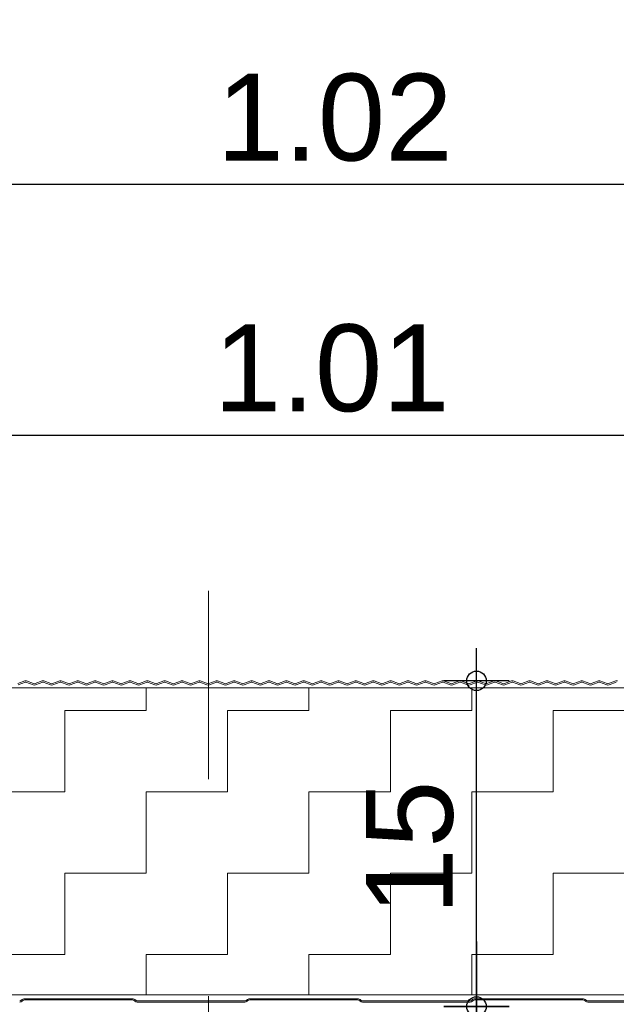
# Model space of a CAD drawing. Header units: metres. Extents: x 1316.5 to 1415.3, y -94.1 to -52.
# Tile 625 of 656: x 1413.392 to 1413.667, y -73.335 to -72.882. Entities that reach past the tile are written whole.
import ezdxf

# ---------------------------------------------------------------- set-up
doc = ezdxf.new("R2010")
doc.units = ezdxf.units.M
doc.header["$PDMODE"] = 65
doc.linetypes.add('AUSGEZOGEN', pattern=[0])
doc.linetypes.add('GETRENNT2_S6', pattern=[0.12, 0.07, -0.01, 0.01, -0.01, 0.01, -0.01])
doc.layers.add('XR$3$_42143', color=7, linetype='Continuous')
doc.layers.add('XR$3$_42154', color=7, linetype='Continuous')
for name, color, linetype, lineweight in [('XR$3$Maßlinie 1_50', 7, 'AUSGEZOGEN', 25), ('XR$3$Muster', 4, 'AUSGEZOGEN', 13), ('XR$3$Möblierung', 4, 'AUSGEZOGEN', 13), ('XR$3$Wand Mauerwerk nt', 7, 'AUSGEZOGEN', 25)]:
    doc.layers.add(name, color=color, linetype=linetype, lineweight=lineweight)
doc.styles.add('ARIAL', font='arial.ttf')
doc.dimstyles.new('DIMSTYLE_27', dxfattribs={"dimtxt": 0.04, "dimasz": 0.03, "dimexe": 0, "dimexo": 1e-06, "dimgap": 0.02, "dimtad": 2, "dimrnd": 0.005, "dimzin": 4, "dimdsep": 46, "dimtxsty": 'ARIAL', "dimblk1": 'ALL_ML_KREIS', "dimblk2": 'ALL_ML_KREIS', "dimsah": 1, "dimcen": 0, "dimse1": 1, "dimse2": 1, "dimclrd": 7, "dimclre": 7, "dimclrt": 7, "dimadec": 0, "dimazin": 0, "dimtfac": 1, "dimtdec": 0, "dimtix": 1, "dimtmove": 2, "dimatfit": 3, "dimfxl": 0, "dimtzin": 0, "dimlwd": 0, "dimlwe": 25, "dimarcsym": 0})
doc.dimstyles.new('DIMSTYLE_35', dxfattribs={"dimtxt": 0.04, "dimasz": 0.03, "dimexe": 0, "dimexo": 1e-06, "dimgap": 0.02, "dimtad": 2, "dimdec": 3, "dimrnd": 0.005, "dimzin": 4, "dimdsep": 46, "dimtxsty": 'ARIAL', "dimblk1": 'ALL_ML_KREIS', "dimblk2": 'ALL_ML_KREIS', "dimsah": 1, "dimcen": 0, "dimse1": 1, "dimse2": 1, "dimclrd": 7, "dimclre": 7, "dimclrt": 7, "dimadec": 0, "dimazin": 0, "dimtfac": 1, "dimtdec": 0, "dimtix": 1, "dimtmove": 2, "dimatfit": 3, "dimfxl": 0, "dimtzin": 0, "dimlwd": 0, "dimlwe": 25, "dimarcsym": 0})
doc.dimstyles.new('DIMSTYLE_4', dxfattribs={"dimtxt": 0.04, "dimasz": 0.03, "dimexe": 0, "dimexo": 1e-06, "dimgap": 0.02, "dimtad": 2, "dimdec": 1, "dimlfac": 100, "dimrnd": 0.5, "dimzin": 4, "dimdsep": 46, "dimtxsty": 'ARIAL', "dimblk1": 'ALL_ML_KREIS', "dimblk2": 'ALL_ML_KREIS', "dimsah": 1, "dimcen": 0, "dimse1": 1, "dimse2": 1, "dimclrd": 7, "dimclre": 7, "dimclrt": 7, "dimadec": 0, "dimazin": 0, "dimtfac": 1, "dimtdec": 0, "dimtix": 1, "dimtmove": 2, "dimatfit": 3, "dimfxl": 0, "dimtzin": 0, "dimlwd": 0, "dimlwe": 25, "dimarcsym": 0})

# ---------------------------------------------------------------- blocks, each defined once
blk = doc.blocks.new('ALL_ML_KREIS')
at = {"color": 0, "linetype": 'ByBlock', "lineweight": -2}
for p, q in [((0, -0.5), (0, 0.5)), ((-1, 0), (0.5, 0))]:
    blk.add_line(p, q, dxfattribs=at)
blk.add_circle((0, 0), 0.15, dxfattribs=at)
blk = doc.blocks.new('*D200')
at = {"layer": 'DEFPOINTS', "color": 7, "linetype": 'AUSGEZOGEN', "lineweight": 25, "transparency": 33554687}
for p in [(1413.62404, -73.33637), (1413.60223, -73.73637), (1413.6295, -73.73637)]:
    blk.add_point(p, dxfattribs=at)
at = {"layer": 'XR$3$Maßlinie 1_50', "color": 7, "linetype": 'AUSGEZOGEN', "lineweight": -2, "transparency": 33554687}
blk.add_line((1413.60223, -73.73637), (1413.60223, -73.33637), dxfattribs=at)
at = {"layer": 'XR$3$Maßlinie 1_50', "color": 7, "linetype": 'AUSGEZOGEN', "lineweight": 25, "transparency": 33554687, "xscale": 0.03, "yscale": 0.03, "zscale": 0.03}
for p, rotation in [((1413.60223, -73.33637), 90), ((1413.60223, -73.73637), 270)]:
    blk.add_blockref('ALL_ML_KREIS', p, dxfattribs=dict(at, rotation=rotation))
at = {"layer": 'XR$3$Maßlinie 1_50', "color": 7, "linetype": 'AUSGEZOGEN', "lineweight": 25, "transparency": 33554687, "insert": (1413.57155, -73.53811), "char_height": 0.04, "width": 0.16, "attachment_point": 5, "rotation": 90, "style": 'ARIAL'}
blk.add_mtext('\\A1;{\\A1;{40\\H0.026400;\\S^ ;}}', dxfattribs=at)
blk = doc.blocks.new('*D201')
at = {"layer": 'DEFPOINTS', "color": 7, "linetype": 'AUSGEZOGEN', "lineweight": 25, "transparency": 33554687}
for p in [(1413.80325, -73.18637), (1413.60223, -73.33637), (1413.62404, -73.33637)]:
    blk.add_point(p, dxfattribs=at)
at = {"layer": 'XR$3$Maßlinie 1_50', "color": 7, "linetype": 'AUSGEZOGEN', "lineweight": -2, "transparency": 33554687}
blk.add_line((1413.60223, -73.33637), (1413.60223, -73.18637), dxfattribs=at)
at = {"layer": 'XR$3$Maßlinie 1_50', "color": 7, "linetype": 'AUSGEZOGEN', "lineweight": 25, "transparency": 33554687, "xscale": 0.03, "yscale": 0.03, "zscale": 0.03}
for p, rotation in [((1413.60223, -73.18637), 90), ((1413.60223, -73.33637), 270)]:
    blk.add_blockref('ALL_ML_KREIS', p, dxfattribs=dict(at, rotation=rotation))
at = {"layer": 'XR$3$Maßlinie 1_50', "color": 7, "linetype": 'AUSGEZOGEN', "lineweight": 25, "transparency": 33554687, "insert": (1413.57155, -73.26333), "char_height": 0.04, "width": 0.16, "attachment_point": 5, "rotation": 90, "style": 'ARIAL'}
blk.add_mtext('\\A1;{\\A1;{15\\H0.026400;\\S^ ;}}', dxfattribs=at)
blk = doc.blocks.new('*D249')
at = {"layer": 'DEFPOINTS', "color": 7, "linetype": 'AUSGEZOGEN', "lineweight": 25, "transparency": 33554687}
for p in [(1413.02377, -72.95765), (1414.04377, -73.26842), (1413.02377, -73.73637)]:
    blk.add_point(p, dxfattribs=at)
at = {"layer": 'XR$3$Maßlinie 1_50', "color": 7, "linetype": 'AUSGEZOGEN', "lineweight": -2, "transparency": 33554687}
blk.add_line((1413.02377, -72.95765), (1414.04377, -72.95765), dxfattribs=at)
at = {"layer": 'XR$3$Maßlinie 1_50', "color": 7, "linetype": 'AUSGEZOGEN', "lineweight": 25, "transparency": 33554687, "xscale": 0.03, "yscale": 0.03, "zscale": 0.03, "rotation": 180}
blk.add_blockref('ALL_ML_KREIS', (1413.02377, -72.95765), dxfattribs=at)
at = {"layer": 'XR$3$Maßlinie 1_50', "color": 7, "linetype": 'AUSGEZOGEN', "lineweight": 25, "transparency": 33554687, "xscale": 0.03, "yscale": 0.03, "zscale": 0.03}
blk.add_blockref('ALL_ML_KREIS', (1414.04377, -72.95765), dxfattribs=at)
at = {"layer": 'XR$3$Maßlinie 1_50', "color": 7, "linetype": 'AUSGEZOGEN', "lineweight": 25, "transparency": 33554687, "insert": (1413.53686, -72.92697), "char_height": 0.04, "width": 0.16, "attachment_point": 5, "style": 'ARIAL'}
blk.add_mtext('\\A1;{\\A1;{1.02\\H0.026400;\\S^ ;}}', dxfattribs=at)
blk = doc.blocks.new('*D269')
at = {"layer": 'DEFPOINTS', "color": 7, "linetype": 'AUSGEZOGEN', "lineweight": 25, "transparency": 33554687}
for p in [(1412.87877, -72.70189), (1414.03377, -73.21108), (1412.87877, -73.26588)]:
    blk.add_point(p, dxfattribs=at)
at = {"layer": 'XR$3$Maßlinie 1_50', "color": 7, "linetype": 'AUSGEZOGEN', "lineweight": -2, "transparency": 33554687}
blk.add_line((1412.87877, -72.70189), (1414.03377, -72.70189), dxfattribs=at)
at = {"layer": 'XR$3$Maßlinie 1_50', "color": 7, "linetype": 'AUSGEZOGEN', "lineweight": 25, "transparency": 33554687, "xscale": 0.03, "yscale": 0.03, "zscale": 0.03, "rotation": 180}
blk.add_blockref('ALL_ML_KREIS', (1412.87877, -72.70189), dxfattribs=at)
at = {"layer": 'XR$3$Maßlinie 1_50', "color": 7, "linetype": 'AUSGEZOGEN', "lineweight": 25, "transparency": 33554687, "xscale": 0.03, "yscale": 0.03, "zscale": 0.03}
blk.add_blockref('ALL_ML_KREIS', (1414.03377, -72.70189), dxfattribs=at)
at = {"layer": 'XR$3$Maßlinie 1_50', "color": 7, "linetype": 'AUSGEZOGEN', "lineweight": 25, "transparency": 33554687, "insert": (1413.46323, -72.67121), "char_height": 0.04, "width": 0.2, "attachment_point": 5, "style": 'ARIAL'}
blk.add_mtext('\\A1;{\\A1;{1.15\\H0.026400;\\S5^ ;}}', dxfattribs=at)
blk = doc.blocks.new('*D273')
at = {"layer": 'DEFPOINTS', "color": 7, "linetype": 'AUSGEZOGEN', "lineweight": 25, "transparency": 33554687}
for p in [(1413.02377, -73.07314), (1414.03377, -73.19601), (1413.02377, -73.56126)]:
    blk.add_point(p, dxfattribs=at)
at = {"layer": 'XR$3$Maßlinie 1_50', "color": 7, "linetype": 'AUSGEZOGEN', "lineweight": -2, "transparency": 33554687}
blk.add_line((1413.02377, -73.07314), (1414.03377, -73.07314), dxfattribs=at)
at = {"layer": 'XR$3$Maßlinie 1_50', "color": 7, "linetype": 'AUSGEZOGEN', "lineweight": 25, "transparency": 33554687, "xscale": 0.03, "yscale": 0.03, "zscale": 0.03, "rotation": 180}
blk.add_blockref('ALL_ML_KREIS', (1413.02377, -73.07314), dxfattribs=at)
at = {"layer": 'XR$3$Maßlinie 1_50', "color": 7, "linetype": 'AUSGEZOGEN', "lineweight": 25, "transparency": 33554687, "xscale": 0.03, "yscale": 0.03, "zscale": 0.03}
blk.add_blockref('ALL_ML_KREIS', (1414.03377, -73.07314), dxfattribs=at)
at = {"layer": 'XR$3$Maßlinie 1_50', "color": 7, "linetype": 'AUSGEZOGEN', "lineweight": 25, "transparency": 33554687, "insert": (1413.53552, -73.04246), "char_height": 0.04, "width": 0.16, "attachment_point": 5, "style": 'ARIAL'}
blk.add_mtext('\\A1;{\\A1;{1.01\\H0.026400;\\S^ ;}}', dxfattribs=at)

msp = doc.modelspace()

# ---------------------------------------------------------------- hatches: boundary and pattern name
at = {"layer": 'XR$3$Muster', "linetype": 'AUSGEZOGEN', "lineweight": 13, "transparency": 33554687}
h = msp.add_hatch(dxfattribs=at)
h.set_pattern_fill('MUSTER', color=4, scale=0.0375, angle=90, style=0, pattern_type=2)
h.set_pattern_definition([(90, (-0.075, 0.075), (-0.0375, 0.0375), [0.0375, -0.0375]), (180, (-0.075, 0.075), (-0.0375, -0.0375), [0.0375, -0.0375])])
h.paths.add_polyline_path([(1414.03377, -73.18952), (1412.87877, -73.18952), (1412.87877, -73.33093), (1414.03377, -73.33093)], flags=0)

# ---------------------------------------------------------------- linework, layer by layer
at = {"layer": 'XR$3$_42143', "color": 30, "linetype": 'AUSGEZOGEN', "lineweight": 13, "transparency": 33554687}
for p, q in [((1413.39414, -73.18643), (1413.39082, -73.18764)), ((1413.39104, -73.18823), (1413.39436, -73.18702)), ((1413.39461, -73.18702), (1413.39793, -73.18823)), ((1413.39815, -73.18764), (1413.39482, -73.18643)), ((1413.40215, -73.18643), (1413.39883, -73.18764)), ((1413.39904, -73.18823), (1413.40236, -73.18702)), ((1413.40262, -73.18702), (1413.40594, -73.18823)), ((1413.40615, -73.18764), (1413.40283, -73.18643)), ((1413.41016, -73.18643), (1413.40684, -73.18764)), ((1413.40705, -73.18823), (1413.41037, -73.18702)), ((1413.41063, -73.18702), (1413.41395, -73.18823)), ((1413.41416, -73.18764), (1413.41084, -73.18643)), ((1413.41817, -73.18643), (1413.41485, -73.18764)), ((1413.41506, -73.18823), (1413.41838, -73.18702)), ((1413.41864, -73.18702), (1413.42196, -73.18823)), ((1413.42217, -73.18764), (1413.41885, -73.18643)), ((1413.42618, -73.18643), (1413.42285, -73.18764)), ((1413.42307, -73.18823), (1413.42639, -73.18702)), ((1413.42664, -73.18702), (1413.42996, -73.18823)), ((1413.43018, -73.18764), (1413.42686, -73.18643)), ((1413.43418, -73.18643), (1413.43086, -73.18764)), ((1413.43108, -73.18823), (1413.4344, -73.18702)), ((1413.43465, -73.18702), (1413.43797, -73.18823)), ((1413.43819, -73.18764), (1413.43487, -73.18643)), ((1413.44219, -73.18643), (1413.43887, -73.18764)), ((1413.43909, -73.18823), (1413.44241, -73.18702)), ((1413.44266, -73.18702), (1413.44598, -73.18823)), ((1413.4462, -73.18764), (1413.44288, -73.18643)), ((1413.4502, -73.18643), (1413.44688, -73.18764)), ((1413.4471, -73.18823), (1413.45042, -73.18702)), ((1413.45067, -73.18702), (1413.45399, -73.18823)), ((1413.45421, -73.18764), (1413.45088, -73.18643)), ((1413.45821, -73.18643), (1413.45489, -73.18764)), ((1413.4551, -73.18823), (1413.45843, -73.18702)), ((1413.45868, -73.18702), (1413.462, -73.18823)), ((1413.46221, -73.18764), (1413.45889, -73.18643)), ((1413.46622, -73.18643), (1413.4629, -73.18764)), ((1413.46311, -73.18823), (1413.46643, -73.18702)), ((1413.46669, -73.18702), (1413.47001, -73.18823)), ((1413.47022, -73.18764), (1413.4669, -73.18643)), ((1413.47423, -73.18643), (1413.47091, -73.18764)), ((1413.47112, -73.18823), (1413.47444, -73.18702)), ((1413.4747, -73.18702), (1413.47802, -73.18823)), ((1413.47823, -73.18764), (1413.47491, -73.18643)), ((1413.48224, -73.18643), (1413.47891, -73.18764)), ((1413.47913, -73.18823), (1413.48245, -73.18702)), ((1413.4827, -73.18702), (1413.48602, -73.18823)), ((1413.48624, -73.18764), (1413.48292, -73.18643)), ((1413.49024, -73.18643), (1413.48692, -73.18764)), ((1413.48714, -73.18823), (1413.49046, -73.18702)), ((1413.49071, -73.18702), (1413.49403, -73.18823)), ((1413.49425, -73.18764), (1413.49093, -73.18643)), ((1413.49825, -73.18643), (1413.49493, -73.18764)), ((1413.49515, -73.18823), (1413.49847, -73.18702)), ((1413.49872, -73.18702), (1413.50204, -73.18823)), ((1413.50226, -73.18764), (1413.49894, -73.18643)), ((1413.50626, -73.18643), (1413.50294, -73.18764)), ((1413.50316, -73.18823), (1413.50648, -73.18702)), ((1413.50673, -73.18702), (1413.51005, -73.18823)), ((1413.51027, -73.18764), (1413.50695, -73.18643)), ((1413.51427, -73.18643), (1413.51095, -73.18764)), ((1413.51116, -73.18823), (1413.51449, -73.18702)), ((1413.51474, -73.18702), (1413.51806, -73.18823)), ((1413.51827, -73.18764), (1413.51495, -73.18643)), ((1413.52228, -73.18643), (1413.51896, -73.18764)), ((1413.51917, -73.18823), (1413.52249, -73.18702)), ((1413.52275, -73.18702), (1413.52607, -73.18823)), ((1413.52628, -73.18764), (1413.52296, -73.18643)), ((1413.53029, -73.18643), (1413.52697, -73.18764)), ((1413.52718, -73.18823), (1413.5305, -73.18702)), ((1413.53076, -73.18702), (1413.53408, -73.18823)), ((1413.53429, -73.18764), (1413.53097, -73.18643)), ((1413.5383, -73.18643), (1413.53498, -73.18764)), ((1413.53519, -73.18823), (1413.53851, -73.18702)), ((1413.53876, -73.18702), (1413.54209, -73.18823)), ((1413.5423, -73.18764), (1413.53898, -73.18643)), ((1413.54631, -73.18643), (1413.54298, -73.18764)), ((1413.5432, -73.18823), (1413.54652, -73.18702)), ((1413.54677, -73.18702), (1413.55009, -73.18823)), ((1413.55031, -73.18764), (1413.54699, -73.18643)), ((1413.55431, -73.18643), (1413.55099, -73.18764)), ((1413.55121, -73.18823), (1413.55453, -73.18702)), ((1413.55478, -73.18702), (1413.5581, -73.18823)), ((1413.55832, -73.18764), (1413.555, -73.18643)), ((1413.56232, -73.18643), (1413.559, -73.18764)), ((1413.55922, -73.18823), (1413.56254, -73.18702)), ((1413.56279, -73.18702), (1413.56611, -73.18823)), ((1413.56633, -73.18764), (1413.56301, -73.18643)), ((1413.57033, -73.18643), (1413.56701, -73.18764)), ((1413.56723, -73.18823), (1413.57055, -73.18702)), ((1413.5708, -73.18702), (1413.57412, -73.18823)), ((1413.57434, -73.18764), (1413.57101, -73.18643)), ((1413.57834, -73.18643), (1413.57502, -73.18764)), ((1413.57523, -73.18823), (1413.57856, -73.18702)), ((1413.57881, -73.18702), (1413.58213, -73.18823)), ((1413.58234, -73.18764), (1413.57902, -73.18643)), ((1413.58635, -73.18643), (1413.58303, -73.18764)), ((1413.58324, -73.18823), (1413.58656, -73.18702)), ((1413.58682, -73.18702), (1413.59014, -73.18823)), ((1413.59035, -73.18764), (1413.58703, -73.18643)), ((1413.59436, -73.18643), (1413.59104, -73.18764)), ((1413.59125, -73.18823), (1413.59457, -73.18702)), ((1413.59483, -73.18702), (1413.59815, -73.18823)), ((1413.59836, -73.18764), (1413.59504, -73.18643)), ((1413.60237, -73.18643), (1413.59904, -73.18764)), ((1413.59926, -73.18823), (1413.60258, -73.18702)), ((1413.60283, -73.18702), (1413.60615, -73.18823)), ((1413.60637, -73.18764), (1413.60305, -73.18643)), ((1413.61037, -73.18643), (1413.60705, -73.18764)), ((1413.60727, -73.18823), (1413.61059, -73.18702)), ((1413.61084, -73.18702), (1413.61416, -73.18823)), ((1413.61438, -73.18764), (1413.61106, -73.18643)), ((1413.61838, -73.18643), (1413.61506, -73.18764)), ((1413.61528, -73.18823), (1413.6186, -73.18702)), ((1413.61885, -73.18702), (1413.62217, -73.18823)), ((1413.62239, -73.18764), (1413.61907, -73.18643)), ((1413.62639, -73.18643), (1413.62307, -73.18764)), ((1413.62329, -73.18823), (1413.62661, -73.18702)), ((1413.62686, -73.18702), (1413.63018, -73.18823)), ((1413.6304, -73.18764), (1413.62708, -73.18643)), ((1413.6344, -73.18643), (1413.63108, -73.18764)), ((1413.63129, -73.18823), (1413.63462, -73.18702)), ((1413.63487, -73.18702), (1413.63819, -73.18823)), ((1413.6384, -73.18764), (1413.63508, -73.18643)), ((1413.64241, -73.18643), (1413.63909, -73.18764)), ((1413.6393, -73.18823), (1413.64262, -73.18702)), ((1413.64288, -73.18702), (1413.6462, -73.18823)), ((1413.64641, -73.18764), (1413.64309, -73.18643)), ((1413.65042, -73.18643), (1413.6471, -73.18764)), ((1413.64731, -73.18823), (1413.65063, -73.18702)), ((1413.65089, -73.18702), (1413.65421, -73.18823)), ((1413.65442, -73.18764), (1413.6511, -73.18643)), ((1413.65843, -73.18643), (1413.65511, -73.18764)), ((1413.65532, -73.18823), (1413.65864, -73.18702)), ((1413.65889, -73.18702), (1413.66222, -73.18823)), ((1413.66243, -73.18764), (1413.65911, -73.18643)), ((1413.66644, -73.18643), (1413.66311, -73.18764)), ((1413.66333, -73.18823), (1413.66665, -73.18702)), ((1413.39258, -73.3334), (1413.39248, -73.33351)), ((1413.39287, -73.3339), (1413.39297, -73.33379)), ((1413.44368, -73.33282), (1413.394, -73.33282)), ((1413.394, -73.33337), (1413.44368, -73.33337)), ((1413.44471, -73.33379), (1413.44481, -73.3339)), ((1413.4452, -73.33351), (1413.44509, -73.3334)), ((1413.4955, -73.33382), (1413.44594, -73.33382)), ((1413.44594, -73.33437), (1413.4955, -73.33437)), ((1413.49635, -73.3334), (1413.49624, -73.33351)), ((1413.49663, -73.3339), (1413.49674, -73.33379)), ((1413.54744, -73.33282), (1413.49776, -73.33282)), ((1413.49776, -73.33337), (1413.54744, -73.33337)), ((1413.54847, -73.33379), (1413.54858, -73.3339)), ((1413.54897, -73.33351), (1413.54886, -73.3334)), ((1413.59926, -73.33382), (1413.54971, -73.33382)), ((1413.54971, -73.33437), (1413.59926, -73.33437)), ((1413.60011, -73.3334), (1413.60001, -73.33351)), ((1413.6004, -73.3339), (1413.6005, -73.33379)), ((1413.65121, -73.33282), (1413.60153, -73.33282)), ((1413.60153, -73.33337), (1413.65121, -73.33337)), ((1413.65223, -73.33379), (1413.65234, -73.3339)), ((1413.65273, -73.33351), (1413.65262, -73.3334)), ((1413.70303, -73.33382), (1413.65347, -73.33382)), ((1413.65347, -73.33437), (1413.70303, -73.33437))]:
    msp.add_line(p, q, dxfattribs=at)
for centre, radius, start, end in [((1413.39448, -73.18737), 0.001, 70.0189, 109.9791), ((1413.39448, -73.18737), 0.00037, 70.0189, 109.9791), ((1413.39849, -73.1867), 0.00163, 250.0189, 289.9791), ((1413.39849, -73.1867), 0.001, 250.0189, 289.9791), ((1413.40249, -73.18737), 0.001, 70.0189, 109.9791), ((1413.40249, -73.18737), 0.00037, 70.0189, 109.9791), ((1413.4065, -73.1867), 0.00163, 250.0189, 289.9791), ((1413.4065, -73.1867), 0.001, 250.0189, 289.9791), ((1413.4105, -73.18737), 0.001, 70.0189, 109.9791), ((1413.4105, -73.18737), 0.00037, 70.0189, 109.9791), ((1413.4145, -73.1867), 0.00163, 250.0189, 289.9791), ((1413.4145, -73.1867), 0.001, 250.0189, 289.9791), ((1413.41851, -73.18737), 0.001, 70.0189, 109.9791), ((1413.41851, -73.18737), 0.00037, 70.0189, 109.9791), ((1413.42251, -73.1867), 0.00163, 250.0189, 289.9791), ((1413.42251, -73.1867), 0.001, 250.0189, 289.9791), ((1413.42652, -73.18737), 0.001, 70.0189, 109.9791), ((1413.42652, -73.18737), 0.00037, 70.0189, 109.9791), ((1413.43052, -73.1867), 0.00163, 250.0189, 289.9791), ((1413.43052, -73.1867), 0.001, 250.0189, 289.9791), ((1413.43453, -73.18737), 0.001, 70.0189, 109.9791), ((1413.43453, -73.18737), 0.00037, 70.0189, 109.9791), ((1413.43853, -73.1867), 0.00163, 250.0189, 289.9791), ((1413.43853, -73.1867), 0.001, 250.0189, 289.9791), ((1413.44253, -73.18737), 0.001, 70.0189, 109.9791), ((1413.44253, -73.18737), 0.00037, 70.0189, 109.9791), ((1413.44654, -73.1867), 0.00163, 250.0189, 289.9791), ((1413.44654, -73.1867), 0.001, 250.0189, 289.9791), ((1413.45054, -73.18737), 0.001, 70.0189, 109.9791), ((1413.45054, -73.18737), 0.00037, 70.0189, 109.9791), ((1413.45455, -73.1867), 0.00163, 250.0189, 289.9791), ((1413.45455, -73.1867), 0.001, 250.0189, 289.9791), ((1413.45855, -73.18737), 0.001, 70.0189, 109.9791), ((1413.45855, -73.18737), 0.00037, 70.0189, 109.9791), ((1413.46256, -73.1867), 0.00163, 250.0189, 289.9791), ((1413.46256, -73.1867), 0.001, 250.0189, 289.9791), ((1413.46656, -73.18737), 0.001, 70.0189, 109.9791), ((1413.46656, -73.18737), 0.00037, 70.0189, 109.9791), ((1413.47056, -73.1867), 0.00163, 250.0189, 289.9791), ((1413.47056, -73.1867), 0.001, 250.0189, 289.9791), ((1413.47457, -73.18737), 0.001, 70.0189, 109.9791), ((1413.47457, -73.18737), 0.00037, 70.0189, 109.9791), ((1413.47857, -73.1867), 0.00163, 250.0189, 289.9791), ((1413.47857, -73.1867), 0.001, 250.0189, 289.9791), ((1413.48258, -73.18737), 0.001, 70.0189, 109.9791), ((1413.48258, -73.18737), 0.00037, 70.0189, 109.9791), ((1413.48658, -73.1867), 0.00163, 250.0189, 289.9791), ((1413.48658, -73.1867), 0.001, 250.0189, 289.9791), ((1413.49059, -73.18737), 0.001, 70.0189, 109.9791), ((1413.49059, -73.18737), 0.00037, 70.0189, 109.9791), ((1413.49459, -73.1867), 0.00163, 250.0189, 289.9791), ((1413.49459, -73.1867), 0.001, 250.0189, 289.9791), ((1413.4986, -73.18737), 0.001, 70.0189, 109.9791), ((1413.4986, -73.18737), 0.00037, 70.0189, 109.9791), ((1413.5026, -73.1867), 0.00163, 250.0189, 289.9791), ((1413.5026, -73.1867), 0.001, 250.0189, 289.9791), ((1413.5066, -73.18737), 0.001, 70.0189, 109.9791), ((1413.5066, -73.18737), 0.00037, 70.0189, 109.9791), ((1413.51061, -73.1867), 0.00163, 250.0189, 289.9791), ((1413.51061, -73.1867), 0.001, 250.0189, 289.9791), ((1413.51461, -73.18737), 0.001, 70.0189, 109.9791), ((1413.51461, -73.18737), 0.00037, 70.0189, 109.9791), ((1413.51862, -73.1867), 0.00163, 250.0189, 289.9791), ((1413.51862, -73.1867), 0.001, 250.0189, 289.9791), ((1413.52262, -73.18737), 0.001, 70.0189, 109.9791), ((1413.52262, -73.18737), 0.00037, 70.0189, 109.9791), ((1413.52663, -73.1867), 0.00163, 250.0189, 289.9791), ((1413.52663, -73.1867), 0.001, 250.0189, 289.9791), ((1413.53063, -73.18737), 0.001, 70.0189, 109.9791), ((1413.53063, -73.18737), 0.00037, 70.0189, 109.9791), ((1413.53463, -73.1867), 0.00163, 250.0189, 289.9791), ((1413.53463, -73.1867), 0.001, 250.0189, 289.9791), ((1413.53864, -73.18737), 0.001, 70.0189, 109.9791), ((1413.53864, -73.18737), 0.00037, 70.0189, 109.9791), ((1413.54264, -73.1867), 0.00163, 250.0189, 289.9791), ((1413.54264, -73.1867), 0.001, 250.0189, 289.9791), ((1413.54665, -73.18737), 0.001, 70.0189, 109.9791), ((1413.54665, -73.18737), 0.00037, 70.0189, 109.9791), ((1413.55065, -73.1867), 0.00163, 250.0189, 289.9791), ((1413.55065, -73.1867), 0.001, 250.0189, 289.9791), ((1413.55466, -73.18737), 0.001, 70.0189, 109.9791), ((1413.55466, -73.18737), 0.00037, 70.0189, 109.9791), ((1413.55866, -73.1867), 0.00163, 250.0189, 289.9791), ((1413.55866, -73.1867), 0.001, 250.0189, 289.9791), ((1413.56266, -73.18737), 0.001, 70.0189, 109.9791), ((1413.56266, -73.18737), 0.00037, 70.0189, 109.9791), ((1413.56667, -73.1867), 0.00163, 250.0189, 289.9791), ((1413.56667, -73.1867), 0.001, 250.0189, 289.9791), ((1413.57067, -73.18737), 0.001, 70.0189, 109.9791), ((1413.57067, -73.18737), 0.00037, 70.0189, 109.9791), ((1413.57468, -73.1867), 0.00163, 250.0189, 289.9791), ((1413.57468, -73.1867), 0.001, 250.0189, 289.9791), ((1413.57868, -73.18737), 0.001, 70.0189, 109.9791), ((1413.57868, -73.18737), 0.00037, 70.0189, 109.9791), ((1413.58269, -73.1867), 0.00163, 250.0189, 289.9791), ((1413.58269, -73.1867), 0.001, 250.0189, 289.9791), ((1413.58669, -73.18737), 0.001, 70.0189, 109.9791), ((1413.58669, -73.18737), 0.00037, 70.0189, 109.9791), ((1413.59069, -73.1867), 0.00163, 250.0189, 289.9791), ((1413.59069, -73.1867), 0.001, 250.0189, 289.9791), ((1413.5947, -73.18737), 0.001, 70.0189, 109.9791), ((1413.5947, -73.18737), 0.00037, 70.0189, 109.9791), ((1413.5987, -73.1867), 0.00163, 250.0189, 289.9791), ((1413.5987, -73.1867), 0.001, 250.0189, 289.9791), ((1413.60271, -73.18737), 0.001, 70.0189, 109.9791), ((1413.60271, -73.18737), 0.00037, 70.0189, 109.9791), ((1413.60671, -73.1867), 0.00163, 250.0189, 289.9791), ((1413.60671, -73.1867), 0.001, 250.0189, 289.9791), ((1413.61072, -73.18737), 0.001, 70.0189, 109.9791), ((1413.61072, -73.18737), 0.00037, 70.0189, 109.9791), ((1413.61472, -73.1867), 0.00163, 250.0189, 289.9791), ((1413.61472, -73.1867), 0.001, 250.0189, 289.9791), ((1413.61872, -73.18737), 0.001, 70.0189, 109.9791), ((1413.61872, -73.18737), 0.00037, 70.0189, 109.9791), ((1413.62273, -73.1867), 0.00163, 250.0189, 289.9791), ((1413.62273, -73.1867), 0.001, 250.0189, 289.9791), ((1413.62673, -73.18737), 0.001, 70.0189, 109.9791), ((1413.62673, -73.18737), 0.00037, 70.0189, 109.9791), ((1413.63074, -73.1867), 0.00163, 250.0189, 289.9791), ((1413.63074, -73.1867), 0.001, 250.0189, 289.9791), ((1413.63474, -73.18737), 0.001, 70.0189, 109.9791), ((1413.63474, -73.18737), 0.00037, 70.0189, 109.9791), ((1413.63875, -73.1867), 0.00163, 250.0189, 289.9791), ((1413.63875, -73.1867), 0.001, 250.0189, 289.9791), ((1413.64275, -73.18737), 0.001, 70.0189, 109.9791), ((1413.64275, -73.18737), 0.00037, 70.0189, 109.9791), ((1413.64675, -73.1867), 0.00163, 250.0189, 289.9791), ((1413.64675, -73.1867), 0.001, 250.0189, 289.9791), ((1413.65076, -73.18737), 0.001, 70.0189, 109.9791), ((1413.65076, -73.18737), 0.00037, 70.0189, 109.9791), ((1413.65476, -73.1867), 0.00163, 250.0189, 289.9791), ((1413.65476, -73.1867), 0.001, 250.0189, 289.9791), ((1413.65877, -73.18737), 0.001, 70.0189, 109.9791), ((1413.65877, -73.18737), 0.00037, 70.0189, 109.9791), ((1413.66277, -73.1867), 0.00163, 250.0189, 289.9791), ((1413.66277, -73.1867), 0.001, 250.0189, 289.9791), ((1413.66678, -73.18737), 0.001, 70.0189, 109.9791), ((1413.39174, -73.33277), 0.00105, 270, 315), ((1413.39174, -73.33277), 0.0016, 270, 315), ((1413.394, -73.33482), 0.002, 90, 135), ((1413.394, -73.33482), 0.00145, 90, 135), ((1413.44368, -73.33482), 0.002, 45, 90), ((1413.44368, -73.33482), 0.00145, 45, 90), ((1413.44594, -73.33277), 0.0016, 225, 270), ((1413.44594, -73.33277), 0.00105, 225, 270), ((1413.4955, -73.33277), 0.00105, 270, 315), ((1413.4955, -73.33277), 0.0016, 270, 315), ((1413.49776, -73.33482), 0.002, 90, 135), ((1413.49776, -73.33482), 0.00145, 90, 135), ((1413.54744, -73.33482), 0.002, 45, 90), ((1413.54744, -73.33482), 0.00145, 45, 90), ((1413.54971, -73.33277), 0.0016, 225, 270), ((1413.54971, -73.33277), 0.00105, 225, 270), ((1413.59926, -73.33277), 0.00105, 270, 315), ((1413.59926, -73.33277), 0.0016, 270, 315), ((1413.60153, -73.33482), 0.002, 90, 135), ((1413.60153, -73.33482), 0.00145, 90, 135), ((1413.65121, -73.33482), 0.002, 45, 90), ((1413.65121, -73.33482), 0.00145, 45, 90), ((1413.65347, -73.33277), 0.0016, 225, 270), ((1413.65347, -73.33277), 0.00105, 225, 270)]:
    msp.add_arc(centre, radius, start, end, dxfattribs=at)
at = {"layer": 'XR$3$_42154', "color": 51, "linetype": 'AUSGEZOGEN', "lineweight": 13, "transparency": 33554687}
for p, q in [((1413.39436, -73.18702), (1413.39104, -73.18823)), ((1413.39793, -73.18823), (1413.39461, -73.18702)), ((1413.40236, -73.18702), (1413.39904, -73.18823)), ((1413.40594, -73.18823), (1413.40262, -73.18702)), ((1413.41037, -73.18702), (1413.40705, -73.18823)), ((1413.41395, -73.18823), (1413.41063, -73.18702)), ((1413.41838, -73.18702), (1413.41506, -73.18823)), ((1413.42196, -73.18823), (1413.41864, -73.18702)), ((1413.42639, -73.18702), (1413.42307, -73.18823)), ((1413.42996, -73.18823), (1413.42664, -73.18702)), ((1413.4344, -73.18702), (1413.43108, -73.18823)), ((1413.43797, -73.18823), (1413.43465, -73.18702)), ((1413.44241, -73.18702), (1413.43909, -73.18823)), ((1413.44598, -73.18823), (1413.44266, -73.18702)), ((1413.45042, -73.18702), (1413.4471, -73.18823)), ((1413.45399, -73.18823), (1413.45067, -73.18702)), ((1413.45843, -73.18702), (1413.4551, -73.18823)), ((1413.462, -73.18823), (1413.45868, -73.18702)), ((1413.46643, -73.18702), (1413.46311, -73.18823)), ((1413.47001, -73.18823), (1413.46669, -73.18702)), ((1413.47444, -73.18702), (1413.47112, -73.18823)), ((1413.47802, -73.18823), (1413.4747, -73.18702)), ((1413.48245, -73.18702), (1413.47913, -73.18823)), ((1413.48602, -73.18823), (1413.4827, -73.18702)), ((1413.49046, -73.18702), (1413.48714, -73.18823)), ((1413.49403, -73.18823), (1413.49071, -73.18702)), ((1413.49847, -73.18702), (1413.49515, -73.18823)), ((1413.50204, -73.18823), (1413.49872, -73.18702)), ((1413.50648, -73.18702), (1413.50316, -73.18823)), ((1413.51005, -73.18823), (1413.50673, -73.18702)), ((1413.51449, -73.18702), (1413.51116, -73.18823)), ((1413.51806, -73.18823), (1413.51474, -73.18702)), ((1413.52249, -73.18702), (1413.51917, -73.18823)), ((1413.52607, -73.18823), (1413.52275, -73.18702)), ((1413.5305, -73.18702), (1413.52718, -73.18823)), ((1413.53408, -73.18823), (1413.53076, -73.18702)), ((1413.53851, -73.18702), (1413.53519, -73.18823)), ((1413.54209, -73.18823), (1413.53876, -73.18702)), ((1413.54652, -73.18702), (1413.5432, -73.18823)), ((1413.55009, -73.18823), (1413.54677, -73.18702)), ((1413.55453, -73.18702), (1413.55121, -73.18823)), ((1413.5581, -73.18823), (1413.55478, -73.18702)), ((1413.56254, -73.18702), (1413.55922, -73.18823)), ((1413.56611, -73.18823), (1413.56279, -73.18702)), ((1413.57055, -73.18702), (1413.56723, -73.18823)), ((1413.57412, -73.18823), (1413.5708, -73.18702)), ((1413.57856, -73.18702), (1413.57523, -73.18823)), ((1413.58213, -73.18823), (1413.57881, -73.18702)), ((1413.58656, -73.18702), (1413.58324, -73.18823)), ((1413.59014, -73.18823), (1413.58682, -73.18702)), ((1413.59457, -73.18702), (1413.59125, -73.18823)), ((1413.59815, -73.18823), (1413.59483, -73.18702)), ((1413.60258, -73.18702), (1413.59926, -73.18823)), ((1413.60615, -73.18823), (1413.60283, -73.18702)), ((1413.61059, -73.18702), (1413.60727, -73.18823)), ((1413.61416, -73.18823), (1413.61084, -73.18702)), ((1413.6186, -73.18702), (1413.61528, -73.18823)), ((1413.62217, -73.18823), (1413.61885, -73.18702)), ((1413.62661, -73.18702), (1413.62329, -73.18823)), ((1413.63018, -73.18823), (1413.62686, -73.18702)), ((1413.63462, -73.18702), (1413.63129, -73.18823)), ((1413.63819, -73.18823), (1413.63487, -73.18702)), ((1413.64262, -73.18702), (1413.6393, -73.18823)), ((1413.6462, -73.18823), (1413.64288, -73.18702)), ((1413.65063, -73.18702), (1413.64731, -73.18823)), ((1413.65421, -73.18823), (1413.65089, -73.18702)), ((1413.65864, -73.18702), (1413.65532, -73.18823)), ((1413.66222, -73.18823), (1413.65889, -73.18702)), ((1413.66665, -73.18702), (1413.66333, -73.18823)), ((1413.39248, -73.33351), (1413.39258, -73.3334)), ((1413.394, -73.33282), (1413.44368, -73.33282)), ((1413.44509, -73.3334), (1413.4452, -73.33351)), ((1413.44594, -73.33382), (1413.4955, -73.33382)), ((1413.49624, -73.33351), (1413.49635, -73.3334)), ((1413.49776, -73.33282), (1413.54744, -73.33282)), ((1413.54886, -73.3334), (1413.54897, -73.33351)), ((1413.54971, -73.33382), (1413.59926, -73.33382)), ((1413.60001, -73.33351), (1413.60011, -73.3334)), ((1413.60153, -73.33282), (1413.65121, -73.33282)), ((1413.65262, -73.3334), (1413.65273, -73.33351)), ((1413.65347, -73.33382), (1413.70303, -73.33382))]:
    msp.add_line(p, q, dxfattribs=at)
for centre, radius, start, end in [((1413.39448, -73.18737), 0.00037, 70.0189, 109.9791), ((1413.39849, -73.1867), 0.00163, 250.0189, 289.9791), ((1413.40249, -73.18737), 0.00037, 70.0189, 109.9791), ((1413.4065, -73.1867), 0.00163, 250.0189, 289.9791), ((1413.4105, -73.18737), 0.00037, 70.0189, 109.9791), ((1413.4145, -73.1867), 0.00163, 250.0189, 289.9791), ((1413.41851, -73.18737), 0.00037, 70.0189, 109.9791), ((1413.42251, -73.1867), 0.00163, 250.0189, 289.9791), ((1413.42652, -73.18737), 0.00037, 70.0189, 109.9791), ((1413.43052, -73.1867), 0.00163, 250.0189, 289.9791), ((1413.43453, -73.18737), 0.00037, 70.0189, 109.9791), ((1413.43853, -73.1867), 0.00163, 250.0189, 289.9791), ((1413.44253, -73.18737), 0.00037, 70.0189, 109.9791), ((1413.44654, -73.1867), 0.00163, 250.0189, 289.9791), ((1413.45054, -73.18737), 0.00037, 70.0189, 109.9791), ((1413.45455, -73.1867), 0.00163, 250.0189, 289.9791), ((1413.45855, -73.18737), 0.00037, 70.0189, 109.9791), ((1413.46256, -73.1867), 0.00163, 250.0189, 289.9791), ((1413.46656, -73.18737), 0.00037, 70.0189, 109.9791), ((1413.47056, -73.1867), 0.00163, 250.0189, 289.9791), ((1413.47457, -73.18737), 0.00037, 70.0189, 109.9791), ((1413.47857, -73.1867), 0.00163, 250.0189, 289.9791), ((1413.48258, -73.18737), 0.00037, 70.0189, 109.9791), ((1413.48658, -73.1867), 0.00163, 250.0189, 289.9791), ((1413.49059, -73.18737), 0.00037, 70.0189, 109.9791), ((1413.49459, -73.1867), 0.00163, 250.0189, 289.9791), ((1413.4986, -73.18737), 0.00037, 70.0189, 109.9791), ((1413.5026, -73.1867), 0.00163, 250.0189, 289.9791), ((1413.5066, -73.18737), 0.00037, 70.0189, 109.9791), ((1413.51061, -73.1867), 0.00163, 250.0189, 289.9791), ((1413.51461, -73.18737), 0.00037, 70.0189, 109.9791), ((1413.51862, -73.1867), 0.00163, 250.0189, 289.9791), ((1413.52262, -73.18737), 0.00037, 70.0189, 109.9791), ((1413.52663, -73.1867), 0.00163, 250.0189, 289.9791), ((1413.53063, -73.18737), 0.00037, 70.0189, 109.9791), ((1413.53463, -73.1867), 0.00163, 250.0189, 289.9791), ((1413.53864, -73.18737), 0.00037, 70.0189, 109.9791), ((1413.54264, -73.1867), 0.00163, 250.0189, 289.9791), ((1413.54665, -73.18737), 0.00037, 70.0189, 109.9791), ((1413.55065, -73.1867), 0.00163, 250.0189, 289.9791), ((1413.55466, -73.18737), 0.00037, 70.0189, 109.9791), ((1413.55866, -73.1867), 0.00163, 250.0189, 289.9791), ((1413.56266, -73.18737), 0.00037, 70.0189, 109.9791), ((1413.56667, -73.1867), 0.00163, 250.0189, 289.9791), ((1413.57067, -73.18737), 0.00037, 70.0189, 109.9791), ((1413.57468, -73.1867), 0.00163, 250.0189, 289.9791), ((1413.57868, -73.18737), 0.00037, 70.0189, 109.9791), ((1413.58269, -73.1867), 0.00163, 250.0189, 289.9791), ((1413.58669, -73.18737), 0.00037, 70.0189, 109.9791), ((1413.59069, -73.1867), 0.00163, 250.0189, 289.9791), ((1413.5947, -73.18737), 0.00037, 70.0189, 109.9791), ((1413.5987, -73.1867), 0.00163, 250.0189, 289.9791), ((1413.60271, -73.18737), 0.00037, 70.0189, 109.9791), ((1413.60671, -73.1867), 0.00163, 250.0189, 289.9791), ((1413.61072, -73.18737), 0.00037, 70.0189, 109.9791), ((1413.61472, -73.1867), 0.00163, 250.0189, 289.9791), ((1413.61872, -73.18737), 0.00037, 70.0189, 109.9791), ((1413.62273, -73.1867), 0.00163, 250.0189, 289.9791), ((1413.62673, -73.18737), 0.00037, 70.0189, 109.9791), ((1413.63074, -73.1867), 0.00163, 250.0189, 289.9791), ((1413.63474, -73.18737), 0.00037, 70.0189, 109.9791), ((1413.63875, -73.1867), 0.00163, 250.0189, 289.9791), ((1413.64275, -73.18737), 0.00037, 70.0189, 109.9791), ((1413.64675, -73.1867), 0.00163, 250.0189, 289.9791), ((1413.65076, -73.18737), 0.00037, 70.0189, 109.9791), ((1413.65476, -73.1867), 0.00163, 250.0189, 289.9791), ((1413.65877, -73.18737), 0.00037, 70.0189, 109.9791), ((1413.66277, -73.1867), 0.00163, 250.0189, 289.9791), ((1413.39174, -73.33277), 0.00105, 270, 315), ((1413.394, -73.33482), 0.002, 90, 135), ((1413.44368, -73.33482), 0.002, 45, 90), ((1413.44594, -73.33277), 0.00105, 225, 270), ((1413.4955, -73.33277), 0.00105, 270, 315), ((1413.49776, -73.33482), 0.002, 90, 135), ((1413.54744, -73.33482), 0.002, 45, 90), ((1413.54971, -73.33277), 0.00105, 225, 270), ((1413.59926, -73.33277), 0.00105, 270, 315), ((1413.60153, -73.33482), 0.002, 90, 135), ((1413.65121, -73.33482), 0.002, 45, 90), ((1413.65347, -73.33277), 0.00105, 225, 270)]:
    msp.add_arc(centre, radius, start, end, dxfattribs=at)
at = {"layer": 'XR$3$Möblierung', "color": 4, "linetype": 'GETRENNT2_S6', "lineweight": 18, "transparency": 33554687}
msp.add_line((1413.47877, -74.0316), (1413.47877, -73.1449), dxfattribs=at)
at = {"layer": 'XR$3$Wand Mauerwerk nt', "color": 7, "linetype": 'AUSGEZOGEN', "lineweight": 13, "transparency": 33554687}
for p, q in [((1414.03377, -73.18952), (1412.87877, -73.18952)), ((1414.03377, -73.33093), (1412.87877, -73.33093))]:
    msp.add_line(p, q, dxfattribs=at)

# ---------------------------------------------------------------- dimensions: what is measured, and where the dimension line sits
at = {"layer": 'XR$3$Maßlinie 1_50', "color": 7, "linetype": 'AUSGEZOGEN', "lineweight": 25, "transparency": 33554687}
for base, p1, p2, dimstyle, picture, middle in [((1414.03377, -72.70189), (1412.87877, -73.26588), (1414.03377, -73.21108), 'DIMSTYLE_35', '*D269', (1413.46323, -72.67121)), ((1414.04377, -72.95765), (1413.02377, -73.73637), (1414.04377, -73.26842), 'DIMSTYLE_27', '*D249', (1413.53686, -72.92697)), ((1414.03377, -73.07314), (1413.02377, -73.56126), (1414.03377, -73.19601), 'DIMSTYLE_27', '*D273', (1413.53552, -73.04246))]:
    dim = msp.add_linear_dim(base=base, p1=p1, p2=p2, dimstyle=dimstyle, override={"dimpost": '<>', "dimclrd": 7, "dimclre": 7, "dimclrt": 7, "dimlwd": 0, "dimlwe": 25}, dxfattribs=at)
    dim.commit()
    dim.dimension.update_dxf_attribs({"geometry": picture, "text_midpoint": middle, "dimtype": 160})
for base, p1, p2, picture, middle in [((1413.60223, -73.18637), (1413.62404, -73.33637), (1413.80325, -73.18637), '*D201', (1413.57155, -73.26333)), ((1413.60223, -73.33637), (1413.6295, -73.73637), (1413.62404, -73.33637), '*D200', (1413.57155, -73.53811))]:
    dim = msp.add_linear_dim(base=base, p1=p1, p2=p2, angle=90, dimstyle='DIMSTYLE_4', override={"dimpost": '<>', "dimclrd": 7, "dimclre": 7, "dimclrt": 7, "dimlwd": 0, "dimlwe": 25}, dxfattribs=at)
    dim.commit()
    dim.dimension.update_dxf_attribs({"geometry": picture, "text_midpoint": middle, "dimtype": 160})

doc.saveas('drawing.dxf')
